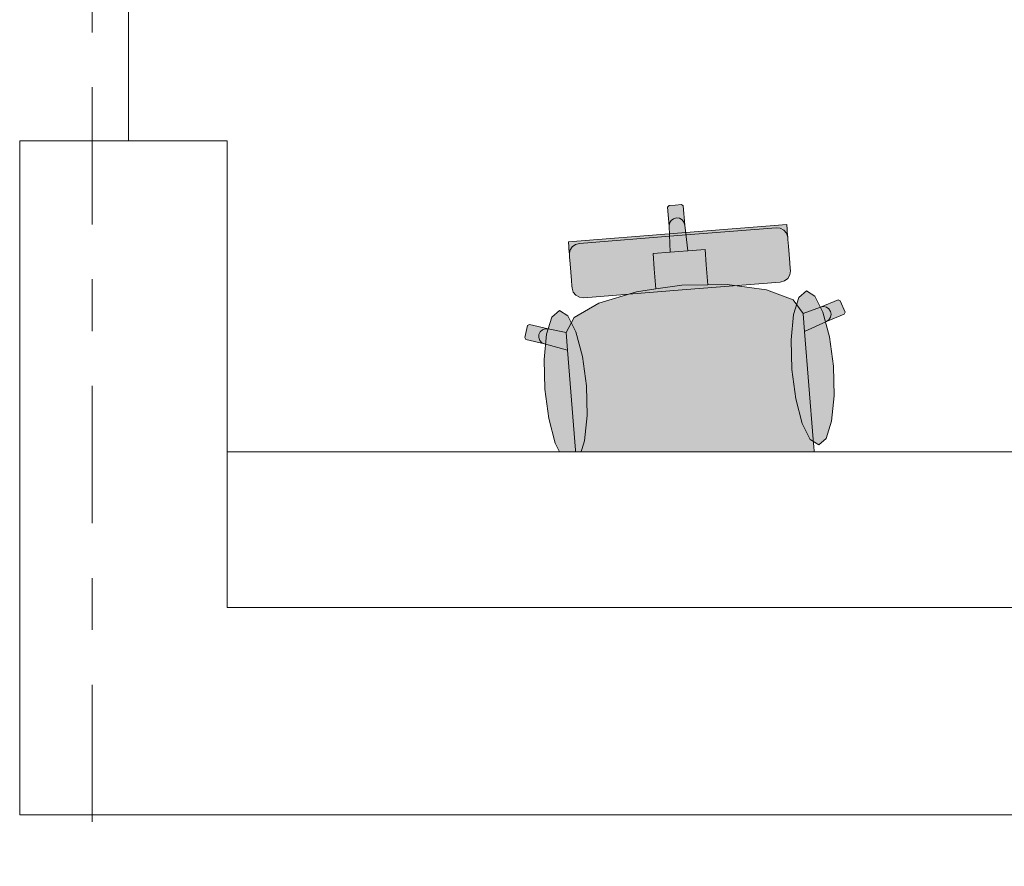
# Model space of a CAD drawing. Header units: metres. Extents: x -3.6 to 84.5, y -11 to 16.8.
# Tile 1031 of 1056: x 54.4 to 56.3, y 10.7 to 12.3. Entities that reach past the tile are written whole.
import ezdxf

# ---------------------------------------------------------------- set-up
doc = ezdxf.new("R2010")
doc.units = ezdxf.units.M
doc.header["$MEASUREMENT"] = 0
doc.linetypes.add('Strichlinie doppelt', pattern=[0.546806, 0.264583, -0.105833, 0.070556, -0.105833])
doc.linetypes.add('Wipeout_Contour', pattern=[1, 0, -1])
doc.layers.add('451 - Universal.Achsen Raster', color=7, linetype='Continuous')
doc.layers.add('701 - Einrichtung.Möbel', color=7, linetype='Continuous')

msp = doc.modelspace()

# ---------------------------------------------------------------- hatches: boundary and pattern name
at = {"layer": '701 - Einrichtung.Möbel', "linetype": 'Continuous', "lineweight": 0, "true_color": 0x3a3a3a}
for points in [[(55.4639, 11.4375), (55.4667, 11.4015), (55.4692, 11.3706), (55.4744, 11.3624), (55.5028, 11.3434), (55.505, 11.3427), (55.5516, 11.3357), (55.6207, 11.334), (55.6218, 11.334), (55.7018, 11.3379), (55.6549, 11.926), (55.6429, 11.9251), (55.6401, 11.9219), (55.643, 11.8851), (55.6452, 11.8352), (55.6119, 11.8326), (55.6143, 11.8028), (55.6173, 11.7642), (55.5802, 11.7588), (55.5073, 11.7371), (55.4597, 11.7094), (55.4446, 11.6803), (55.4098, 11.6872), (55.3736, 11.6958), (55.3699, 11.6936), (55.3643, 11.6703), (55.3665, 11.6667), (55.4028, 11.6581), (55.4472, 11.6459)], [(55.9209, 11.4739), (55.9043, 11.6824), (55.9463, 11.7014), (55.9807, 11.7156), (55.9824, 11.7195), (55.9731, 11.7416), (55.9692, 11.7432), (55.9348, 11.7291), (55.9015, 11.7167), (55.882, 11.7431), (55.8306, 11.7628), (55.7551, 11.7728), (55.7177, 11.7722), (55.7146, 11.8108), (55.7122, 11.8406), (55.6789, 11.8379), (55.6731, 11.8875), (55.6702, 11.9243), (55.6669, 11.927), (55.6549, 11.926), (55.7018, 11.3379), (55.7814, 11.3467), (55.7824, 11.3469), (55.8504, 11.3595), (55.8953, 11.3738), (55.8974, 11.3749), (55.9224, 11.3981), (55.9263, 11.407), (55.9238, 11.438)], [(55.8575, 11.7776), (55.8655, 11.7797), (55.872, 11.7846), (55.876, 11.7914), (55.877, 11.7992), (55.8767, 11.8037), (55.8758, 11.8144), (55.8733, 11.8465), (55.8722, 11.8597), (55.8718, 11.8642), (55.871, 11.8744), (55.8707, 11.8789), (55.8699, 11.8886), (55.6592, 11.8718), (55.6679, 11.7625)], [(55.4784, 11.7474), (55.6679, 11.7625), (55.6592, 11.8718), (55.4486, 11.855), (55.4493, 11.8453), (55.4497, 11.8408), (55.4505, 11.8306), (55.4509, 11.8261), (55.4519, 11.8129), (55.4545, 11.7808), (55.4553, 11.7701), (55.4557, 11.7656), (55.4579, 11.7581), (55.463, 11.752), (55.4702, 11.7482)], [(55.9598, 11.6152), (55.9522, 11.6718), (55.9397, 11.7193), (55.9241, 11.7505), (55.9079, 11.7606), (55.8934, 11.748), (55.883, 11.7148), (55.8781, 11.6659), (55.8796, 11.6088), (55.8872, 11.5522), (55.8997, 11.5047), (55.9153, 11.4736), (55.9315, 11.4635), (55.946, 11.476), (55.9565, 11.5093), (55.9613, 11.5581)], [(55.4031, 11.5709), (55.4107, 11.5143), (55.4232, 11.4668), (55.4388, 11.4356), (55.455, 11.4255), (55.4695, 11.438), (55.48, 11.4713), (55.4848, 11.5202), (55.4833, 11.5773), (55.4757, 11.6338), (55.4632, 11.6813), (55.4476, 11.7125), (55.4314, 11.7226), (55.4169, 11.7101), (55.4065, 11.6768), (55.4016, 11.6279)]]:
    msp.add_hatch(color=250, dxfattribs=at).paths.add_polyline_path(points)

# ---------------------------------------------------------------- linework, layer by layer
at = {"layer": '701 - Einrichtung.Möbel', "color": 7, "linetype": 'Continuous', "lineweight": 5, "true_color": 0xebebeb}
for p, q in [((55.6401, 11.9219), (55.6429, 11.9251)), ((55.643, 11.8851), (55.6401, 11.9219)), ((55.6429, 11.9251), (55.6549, 11.926)), ((55.6669, 11.927), (55.6549, 11.926)), ((55.6702, 11.9243), (55.6669, 11.927)), ((55.6731, 11.8875), (55.6702, 11.9243)), ((55.6437, 11.8909), (55.6466, 11.896)), ((55.6466, 11.896), (55.6512, 11.8996)), ((55.6512, 11.8996), (55.6569, 11.9012)), ((55.6627, 11.9005), (55.6569, 11.9012)), ((55.6679, 11.8977), (55.6627, 11.9005)), ((55.6715, 11.8931), (55.6679, 11.8977)), ((55.6731, 11.8875), (55.6715, 11.8931)), ((55.643, 11.8851), (55.6437, 11.8909)), ((55.6452, 11.8352), (55.643, 11.8851)), ((55.8699, 11.8886), (55.6592, 11.8718)), ((55.6596, 11.8673), (55.8492, 11.8824)), ((55.6789, 11.8379), (55.6731, 11.8875)), ((55.8492, 11.8824), (55.8574, 11.8815)), ((55.8574, 11.8815), (55.8645, 11.8778)), ((55.8645, 11.8778), (55.8696, 11.8717)), ((55.8707, 11.8789), (55.8699, 11.8886)), ((55.871, 11.8744), (55.8707, 11.8789)), ((55.8718, 11.8642), (55.871, 11.8744)), ((55.4486, 11.855), (55.6592, 11.8718)), ((55.4493, 11.8453), (55.4486, 11.855)), ((55.6596, 11.8673), (55.47, 11.8522)), ((55.8696, 11.8717), (55.8718, 11.8643)), ((55.8722, 11.8597), (55.8718, 11.8642)), ((55.8733, 11.8465), (55.8722, 11.8597)), ((55.4497, 11.8408), (55.4493, 11.8453)), ((55.4505, 11.8306), (55.4497, 11.8408)), ((55.4515, 11.8384), (55.4505, 11.8307)), ((55.4556, 11.8452), (55.4515, 11.8384)), ((55.4621, 11.85), (55.4556, 11.8452)), ((55.47, 11.8522), (55.4621, 11.85)), ((55.6119, 11.8326), (55.6452, 11.8352)), ((55.6452, 11.8352), (55.662, 11.8366)), ((55.6789, 11.8379), (55.662, 11.8366)), ((55.7122, 11.8406), (55.6789, 11.8379)), ((55.7146, 11.8108), (55.7122, 11.8406)), ((55.8758, 11.8144), (55.8733, 11.8465)), ((55.4509, 11.8261), (55.4505, 11.8306)), ((55.4519, 11.8129), (55.4509, 11.8261)), ((55.6143, 11.8028), (55.6119, 11.8326)), ((55.4545, 11.7808), (55.4519, 11.8129)), ((55.6173, 11.7642), (55.6143, 11.8028)), ((55.7177, 11.7722), (55.7146, 11.8108)), ((55.8767, 11.8037), (55.8758, 11.8144)), ((55.876, 11.7914), (55.877, 11.7992)), ((55.877, 11.7992), (55.8767, 11.8037)), ((55.4553, 11.7701), (55.4545, 11.7808)), ((55.8575, 11.7776), (55.8655, 11.7797)), ((55.8655, 11.7797), (55.872, 11.7846)), ((55.872, 11.7846), (55.876, 11.7914)), ((55.4557, 11.7656), (55.4553, 11.7701)), ((55.4579, 11.7581), (55.4557, 11.7656)), ((55.6679, 11.7625), (55.4784, 11.7474)), ((55.5802, 11.7588), (55.6173, 11.7642)), ((55.6173, 11.7642), (55.6672, 11.7714)), ((55.7177, 11.7722), (55.6672, 11.7714)), ((55.6679, 11.7625), (55.8575, 11.7776)), ((55.7551, 11.7728), (55.7177, 11.7722)), ((55.8306, 11.7628), (55.7551, 11.7728)), ((55.882, 11.7431), (55.8306, 11.7628)), ((55.463, 11.752), (55.4579, 11.7581)), ((55.4702, 11.7482), (55.463, 11.752)), ((55.4784, 11.7474), (55.4702, 11.7482)), ((55.5073, 11.7371), (55.5802, 11.7588)), ((55.9015, 11.7167), (55.882, 11.7431)), ((55.9692, 11.7432), (55.9348, 11.7291)), ((55.9731, 11.7416), (55.9692, 11.7432)), ((55.9824, 11.7195), (55.9731, 11.7416)), ((55.4597, 11.7094), (55.5073, 11.7371)), ((55.9348, 11.7291), (55.9015, 11.7167)), ((55.9405, 11.7302), (55.9348, 11.7291)), ((55.9463, 11.7291), (55.9405, 11.7302)), ((55.9512, 11.7259), (55.9463, 11.7291)), ((55.9545, 11.721), (55.9512, 11.7259)), ((55.9556, 11.7153), (55.9545, 11.721)), ((55.4446, 11.6803), (55.4597, 11.7094)), ((55.9016, 11.7165), (55.9015, 11.7167)), ((55.9016, 11.7165), (55.9043, 11.6824)), ((55.9463, 11.7014), (55.9807, 11.7156)), ((55.9463, 11.7014), (55.9512, 11.7047)), ((55.9512, 11.7047), (55.9545, 11.7096)), ((55.9545, 11.7096), (55.9556, 11.7153)), ((55.9807, 11.7156), (55.9824, 11.7195)), ((55.3643, 11.6703), (55.3699, 11.6936)), ((55.3699, 11.6936), (55.3736, 11.6958)), ((55.3736, 11.6958), (55.4098, 11.6872)), ((55.3941, 11.6814), (55.3984, 11.6854)), ((55.3984, 11.6854), (55.4039, 11.6874)), ((55.4039, 11.6874), (55.4098, 11.6872)), ((55.4098, 11.6872), (55.4446, 11.6803)), ((55.9043, 11.6824), (55.9463, 11.7014)), ((55.3665, 11.6667), (55.3643, 11.6703)), ((55.4028, 11.6581), (55.3665, 11.6667)), ((55.3914, 11.6703), (55.3916, 11.6761)), ((55.3934, 11.6648), (55.3914, 11.6703)), ((55.3916, 11.6761), (55.3941, 11.6814)), ((55.3974, 11.6606), (55.3934, 11.6648)), ((55.4445, 11.6801), (55.4446, 11.6803)), ((55.4445, 11.6801), (55.4472, 11.6459)), ((55.9209, 11.4739), (55.9043, 11.6824)), ((55.4028, 11.6581), (55.3974, 11.6606)), ((55.4472, 11.6459), (55.4028, 11.6581)), ((55.4639, 11.4375), (55.4472, 11.6459)), ((55.9238, 11.438), (55.9209, 11.4739)), ((55.4667, 11.4015), (55.4639, 11.4375)), ((55.9263, 11.407), (55.9238, 11.438)), ((55.4692, 11.3706), (55.4667, 11.4015)), ((55.8974, 11.3749), (55.9224, 11.3981)), ((55.9224, 11.3981), (55.9263, 11.407)), ((55.4744, 11.3624), (55.4692, 11.3706)), ((55.5028, 11.3434), (55.4744, 11.3624)), ((55.8504, 11.3595), (55.8953, 11.3738)), ((55.8953, 11.3738), (55.8974, 11.3749)), ((55.505, 11.3427), (55.5028, 11.3434)), ((55.5516, 11.3357), (55.505, 11.3427)), ((55.7018, 11.3379), (55.7814, 11.3467)), ((55.7814, 11.3467), (55.7824, 11.3469)), ((55.7824, 11.3469), (55.8504, 11.3595)), ((55.6207, 11.334), (55.5516, 11.3357)), ((55.6218, 11.334), (55.6207, 11.334)), ((55.7018, 11.3379), (55.6218, 11.334))]:
    msp.add_line(p, q, dxfattribs=at)
at = {"layer": '701 - Einrichtung.Möbel', "color": 252, "linetype": 'Continuous', "lineweight": 13, "true_color": 0x919191, "flags": 128}
msp.add_lwpolyline([(54.6, 12.94), (54.6, 10.9653)], dxfattribs=at)
at = {"layer": '701 - Einrichtung.Möbel', "color": 7, "linetype": 'Continuous', "lineweight": 5, "true_color": 0xebebeb, "flags": 128}
for points in [[(55.9598, 11.6152), (55.9522, 11.6718), (55.9397, 11.7193), (55.9241, 11.7505), (55.9079, 11.7606), (55.8934, 11.748), (55.883, 11.7148), (55.8781, 11.6659), (55.8796, 11.6088), (55.8872, 11.5522), (55.8997, 11.5047), (55.9153, 11.4736), (55.9315, 11.4635), (55.946, 11.476), (55.9565, 11.5093), (55.9613, 11.5581)], [(55.4031, 11.5709), (55.4016, 11.6279), (55.4065, 11.6768), (55.4169, 11.7101), (55.4314, 11.7226), (55.4476, 11.7125), (55.4632, 11.6813), (55.4757, 11.6338), (55.4833, 11.5773), (55.4848, 11.5202), (55.48, 11.4713), (55.4695, 11.438), (55.455, 11.4255), (55.4388, 11.4356), (55.4232, 11.4668), (55.4107, 11.5143)]]:
    msp.add_lwpolyline(points, close=True, dxfattribs=at)

# ---------------------------------------------------------------- next in the draw order: wipeouts: each hides what was drawn before it
at = {"color": 254, "linetype": 'Wipeout_Contour', "lineweight": 0, "ltscale": 342.074416}
msp.add_wipeout([(54.39, 12.05), (54.39, 10.75), (57.98, 10.75), (57.98, 11.45), (54.79, 11.45), (54.79, 12.05)], dxfattribs=at).dxf.layer = '701 - Einrichtung.Möbel'

# ---------------------------------------------------------------- next in the draw order: linework, layer by layer
at = {"layer": '451 - Universal.Achsen Raster', "color": 160, "linetype": 'Strichlinie doppelt', "lineweight": 9, "true_color": 0x3232ff}
msp.add_line((54.53, -10.585), (54.53, 16.355), dxfattribs=at)
at = {"layer": '701 - Einrichtung.Möbel', "color": 252, "linetype": 'Continuous', "lineweight": 13, "true_color": 0x919191, "flags": 128}
for points in [[(54.39, 12.05), (54.79, 12.05), (54.79, 11.15), (57.98, 11.15), (57.98, 10.75), (54.39, 10.75)], [(54.79, 11.15), (57.98, 11.15), (57.98, 11.45), (54.79, 11.45)]]:
    msp.add_lwpolyline(points, close=True, dxfattribs=at)

doc.saveas('drawing.dxf')
